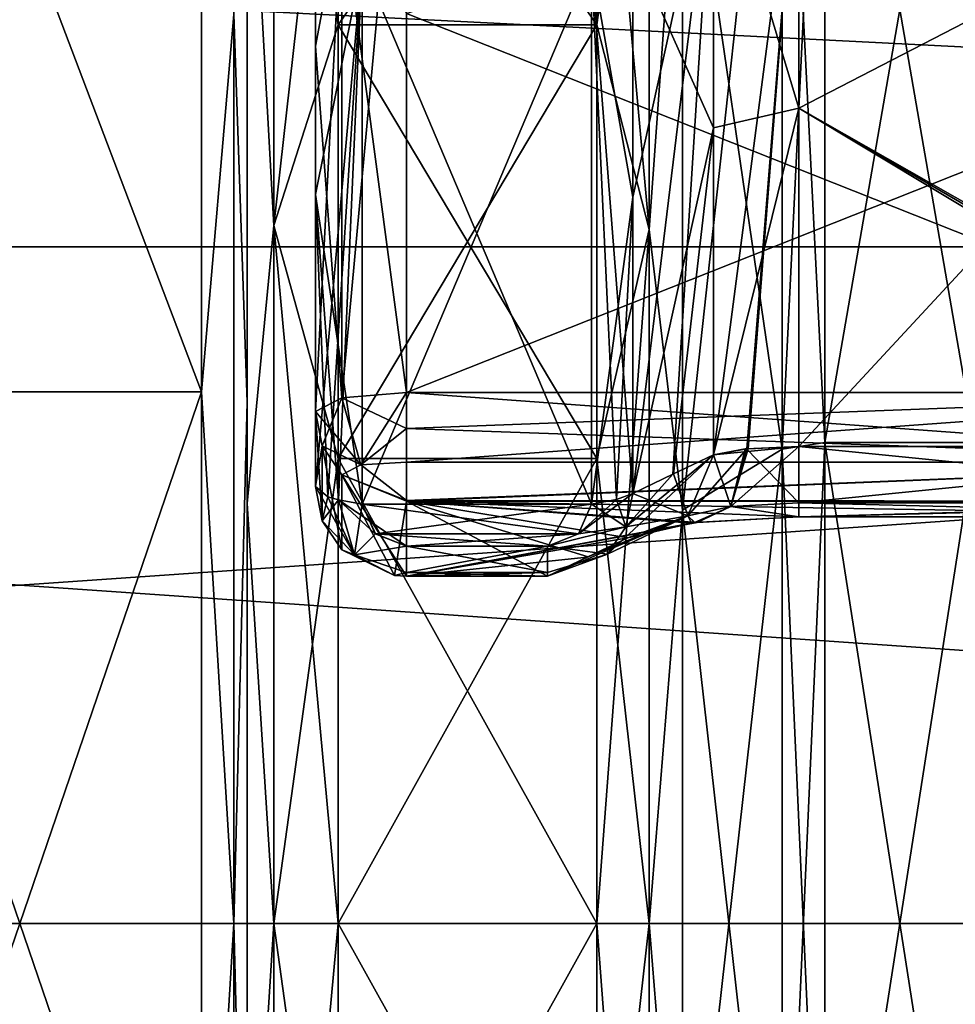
# Model space of a CAD drawing. Header units: millimetres. Extents: x -122 to 122, y -98 to 94.
# Tile 430 of 533: x 0 to 21, y -2 to 20. Entities that reach past the tile are written whole.
import ezdxf

# ---------------------------------------------------------------- set-up
doc = ezdxf.new("R2010")
doc.units = ezdxf.units.MM
doc.header["$LTSCALE"] = 26.699852
for name, color, linetype in [('1130', 7, 'CONTINUOUS'), ('1131', 7, 'CONTINUOUS'), ('1132', 7, 'CONTINUOUS'), ('1133', 7, 'CONTINUOUS'), ('1135', 7, 'CONTINUOUS'), ('1147', 7, 'CONTINUOUS'), ('1270', 7, 'CONTINUOUS'), ('1271', 7, 'CONTINUOUS'), ('1272', 7, 'CONTINUOUS'), ('1273', 7, 'CONTINUOUS'), ('1285', 7, 'CONTINUOUS'), ('1286', 7, 'CONTINUOUS'), ('1287', 7, 'CONTINUOUS'), ('1288', 7, 'CONTINUOUS'), ('1289', 7, 'CONTINUOUS'), ('1290', 7, 'CONTINUOUS'), ('1291', 7, 'CONTINUOUS'), ('1292', 7, 'CONTINUOUS'), ('1293', 7, 'CONTINUOUS'), ('4175', 7, 'CONTINUOUS'), ('4176', 7, 'CONTINUOUS'), ('4177', 7, 'CONTINUOUS'), ('4178', 7, 'CONTINUOUS'), ('4180', 7, 'CONTINUOUS'), ('4240', 7, 'CONTINUOUS'), ('4315', 7, 'CONTINUOUS'), ('4316', 7, 'CONTINUOUS'), ('4317', 7, 'CONTINUOUS'), ('4318', 7, 'CONTINUOUS'), ('4342', 7, 'CONTINUOUS'), ('4343', 7, 'CONTINUOUS'), ('4344', 7, 'CONTINUOUS'), ('4345', 7, 'CONTINUOUS'), ('4346', 7, 'CONTINUOUS'), ('4347', 7, 'CONTINUOUS'), ('4348', 7, 'CONTINUOUS'), ('4349', 7, 'CONTINUOUS'), ('4350', 7, 'CONTINUOUS'), ('967', 7, 'CONTINUOUS'), ('969', 7, 'CONTINUOUS'), ('970', 7, 'CONTINUOUS'), ('971', 7, 'CONTINUOUS'), ('972', 7, 'CONTINUOUS'), ('973', 7, 'CONTINUOUS'), ('974', 7, 'CONTINUOUS'), ('975', 7, 'CONTINUOUS'), ('976', 7, 'CONTINUOUS'), ('977', 7, 'CONTINUOUS'), ('978', 7, 'CONTINUOUS'), ('979', 7, 'CONTINUOUS'), ('980', 7, 'CONTINUOUS'), ('981', 7, 'CONTINUOUS'), ('982', 7, 'CONTINUOUS'), ('983', 7, 'CONTINUOUS'), ('984', 7, 'CONTINUOUS'), ('985', 7, 'CONTINUOUS'), ('986', 7, 'CONTINUOUS')]:
    doc.layers.add(name, color=color, linetype=linetype)

msp = doc.modelspace()

# ---------------------------------------------------------------- linework, layer by layer
at = {"layer": '1130', "color": 250, "linetype": 'Continuous', "true_color": 0x323232}
for points in [[(6.5, 19.281, -49.905), (6.5, 21.682, -38.286), (6.5, 27.464, -45.913), (6.5, 19.281, -49.905)], [(6.5, 9.602, -42.939), (6.5, 21.682, -38.286), (6.5, 19.281, -49.905), (6.5, 9.602, -42.939)], [(6.5, 11.253, -52.303), (6.5, 9.602, -42.939), (6.5, 19.281, -49.905), (6.5, 11.253, -52.303)]]:
    msp.add_3dface(points, dxfattribs=at)
at = {"layer": '1131', "color": 250, "linetype": 'Continuous', "true_color": 0x323232}
for points in [[(14.356, 9.874, -44.648), (15.251, 24.02, -41.77), (13.479, 9.453, -42.272), (14.356, 9.874, -44.648)], [(13.479, 9.453, -42.272), (15.251, 24.02, -41.77), (13.479, 15.964, -40.267), (13.479, 9.453, -42.272)], [(13.479, 15.964, -40.267), (15.251, 24.02, -41.77), (13.479, 21.854, -37.399), (13.479, 15.964, -40.267)], [(15.251, 10.302, -47.07), (15.251, 24.02, -41.77), (14.356, 9.874, -44.648), (15.251, 10.302, -47.07)]]:
    msp.add_3dface(points, dxfattribs=at)
at = {"layer": '1132', "color": 250, "linetype": 'Continuous', "true_color": 0x323232}
for points in [[(29.5, 10.482, -48.377), (30.345, 24.75, -42.868), (17.13, 10.482, -48.377), (29.5, 10.482, -48.377)], [(17.13, 10.482, -48.377), (30.345, 24.75, -42.868), (17.13, 24.674, -42.912), (17.13, 10.482, -48.377)]]:
    msp.add_3dface(points, dxfattribs=at)
at = {"layer": '1133', "color": 250, "linetype": 'Continuous', "true_color": 0x323232}
for points in [[(7.532, 9.22, -41.232), (12.568, 9.22, -41.232), (12.568, 21.125, -36.59), (7.532, 9.22, -41.232)], [(7.532, 21.125, -36.59), (7.532, 9.22, -41.232), (12.568, 21.125, -36.59), (7.532, 21.125, -36.59)], [(7.819, 8.561, -41.374), (12.568, 9.22, -41.232), (7.532, 9.22, -41.232), (7.819, 8.561, -41.374)], [(12.281, 8.561, -41.373), (12.568, 9.22, -41.232), (7.819, 8.561, -41.374), (12.281, 8.561, -41.373)], [(8.5, 8.292, -41.428), (12.281, 8.561, -41.373), (7.819, 8.561, -41.374), (8.5, 8.292, -41.428)], [(11.6, 8.292, -41.428), (12.281, 8.561, -41.373), (8.5, 8.292, -41.428), (11.6, 8.292, -41.428)]]:
    msp.add_3dface(points, dxfattribs=at)
at = {"layer": '1135', "color": 250, "linetype": 'Continuous', "true_color": 0x323232}
for points in [[(29.5, 11.674, -54.258), (8.5, 20.002, -51.77), (29.5, 27.011, -48.484), (29.5, 11.674, -54.258)], [(8.5, 11.674, -54.258), (8.5, 20.002, -51.77), (29.5, 11.674, -54.258), (8.5, 11.674, -54.258)]]:
    msp.add_3dface(points, dxfattribs=at)
at = {"layer": '1147', "color": 250, "linetype": 'Continuous', "true_color": 0x323232}
for points in [[(8.5, 7.633, -43.287), (8.5, 9.284, -52.65), (14.891, 8.817, -50.004), (8.5, 7.633, -43.287)], [(14.891, 8.817, -50.004), (8.5, 9.284, -52.65), (17.13, 8.936, -50.679), (14.891, 8.817, -50.004)], [(17.13, 8.936, -50.679), (8.5, 9.284, -52.65), (29.5, 9.284, -52.65), (17.13, 8.936, -50.679)], [(29.5, 8.936, -50.679), (17.13, 8.936, -50.679), (29.5, 9.284, -52.65), (29.5, 8.936, -50.679)], [(14.839, 8.811, -49.968), (8.5, 7.633, -43.287), (14.891, 8.817, -50.004), (14.839, 8.811, -49.968)], [(13.371, 8.479, -48.085), (8.5, 7.633, -43.287), (14.839, 8.811, -49.968), (13.371, 8.479, -48.085)], [(12.477, 8.052, -45.663), (8.5, 7.633, -43.287), (13.371, 8.479, -48.085), (12.477, 8.052, -45.663)], [(11.6, 7.633, -43.287), (8.5, 7.633, -43.287), (12.477, 8.052, -45.663), (11.6, 7.633, -43.287)]]:
    msp.add_3dface(points, dxfattribs=at)
at = {"layer": '1270', "color": 250, "linetype": 'Continuous', "true_color": 0x323232}
for points in [[(15.251, 24.02, -41.77), (15.251, 10.302, -47.07), (17.13, 24.674, -42.912), (15.251, 24.02, -41.77)], [(17.13, 24.674, -42.912), (15.251, 10.302, -47.07), (15.984, 10.432, -48.019), (17.13, 24.674, -42.912)], [(16.011, 10.435, -48.037), (17.13, 24.674, -42.912), (15.984, 10.432, -48.019), (16.011, 10.435, -48.037)], [(17.13, 10.482, -48.377), (17.13, 24.674, -42.912), (16.011, 10.435, -48.037), (17.13, 10.482, -48.377)]]:
    msp.add_3dface(points, dxfattribs=at)
at = {"layer": '1271', "color": 250, "linetype": 'Continuous', "true_color": 0x323232}
for points in [[(13.479, 15.964, -40.267), (13.479, 21.854, -37.399), (12.568, 21.125, -36.59), (13.479, 15.964, -40.267)], [(12.568, 9.22, -41.232), (13.479, 15.964, -40.267), (12.568, 21.125, -36.59), (12.568, 9.22, -41.232)], [(13.479, 15.964, -40.267), (12.568, 9.22, -41.232), (13.12, 9.319, -41.671), (13.479, 15.964, -40.267)], [(13.479, 9.453, -42.272), (13.479, 15.964, -40.267), (13.12, 9.319, -41.671), (13.479, 9.453, -42.272)]]:
    msp.add_3dface(points, dxfattribs=at)
at = {"layer": '1272', "color": 250, "linetype": 'Continuous', "true_color": 0x323232}
for points in [[(6.5, 21.682, -38.286), (6.5, 9.602, -42.939), (7.532, 21.125, -36.59), (6.5, 21.682, -38.286)], [(7.532, 21.125, -36.59), (6.5, 9.602, -42.939), (6.777, 9.381, -41.948), (7.532, 21.125, -36.59)], [(7.008, 9.312, -41.64), (7.532, 21.125, -36.59), (6.777, 9.381, -41.948), (7.008, 9.312, -41.64)], [(7.532, 9.22, -41.232), (7.532, 21.125, -36.59), (7.008, 9.312, -41.64), (7.532, 9.22, -41.232)]]:
    msp.add_3dface(points, dxfattribs=at)
at = {"layer": '1273', "color": 250, "linetype": 'Continuous', "true_color": 0x323232}
for points in [[(6.5, 19.281, -49.905), (6.5, 27.464, -45.913), (7.085, 22.377, -50.148), (6.5, 19.281, -49.905)], [(6.5, 19.281, -49.905), (7.085, 22.377, -50.148), (7.085, 11.551, -53.685), (6.5, 19.281, -49.905)], [(8.5, 20.002, -51.77), (8.5, 11.674, -54.258), (7.085, 22.377, -50.148), (8.5, 20.002, -51.77)], [(7.085, 22.377, -50.148), (8.5, 11.674, -54.258), (7.085, 11.551, -53.685), (7.085, 22.377, -50.148)], [(6.5, 11.253, -52.303), (6.5, 19.281, -49.905), (7.085, 11.551, -53.685), (6.5, 11.253, -52.303)]]:
    msp.add_3dface(points, dxfattribs=at)
at = {"layer": '1285', "color": 250, "linetype": 'Continuous', "true_color": 0x323232}
for points in [[(29.5, 10.482, -48.377), (17.13, 10.482, -48.377), (17.13, 9.245, -49.217), (29.5, 10.482, -48.377)], [(29.5, 10.482, -48.377), (17.13, 9.245, -49.217), (29.5, 9.245, -49.217), (29.5, 10.482, -48.377)], [(17.13, 8.936, -50.679), (29.5, 8.936, -50.679), (29.5, 9.245, -49.217), (17.13, 8.936, -50.679)], [(17.13, 9.245, -49.217), (17.13, 8.936, -50.679), (29.5, 9.245, -49.217), (17.13, 9.245, -49.217)]]:
    msp.add_3dface(points, dxfattribs=at)
at = {"layer": '1286', "color": 250, "linetype": 'Continuous', "true_color": 0x323232}
for points in [[(15.984, 10.432, -48.019), (15.251, 10.302, -47.07), (14.691, 8.963, -47.513), (15.984, 10.432, -48.019)], [(15.984, 10.432, -48.019), (14.691, 8.963, -47.513), (15.634, 9.167, -48.747), (15.984, 10.432, -48.019)], [(17.13, 10.482, -48.377), (16.011, 10.435, -48.037), (15.634, 9.167, -48.747), (17.13, 10.482, -48.377)], [(17.13, 10.482, -48.377), (15.634, 9.167, -48.747), (17.13, 9.245, -49.217), (17.13, 10.482, -48.377)], [(16.011, 10.435, -48.037), (15.984, 10.432, -48.019), (15.634, 9.167, -48.747), (16.011, 10.435, -48.037)], [(14.691, 8.963, -47.513), (14.839, 8.811, -49.968), (15.634, 9.167, -48.747), (14.691, 8.963, -47.513)], [(14.839, 8.811, -49.968), (14.891, 8.817, -50.004), (15.634, 9.167, -48.747), (14.839, 8.811, -49.968)], [(14.891, 8.817, -50.004), (17.13, 8.936, -50.679), (15.634, 9.167, -48.747), (14.891, 8.817, -50.004)], [(15.634, 9.167, -48.747), (17.13, 8.936, -50.679), (17.13, 9.245, -49.217), (15.634, 9.167, -48.747)], [(13.371, 8.479, -48.085), (14.839, 8.811, -49.968), (14.691, 8.963, -47.513), (13.371, 8.479, -48.085)]]:
    msp.add_3dface(points, dxfattribs=at)
at = {"layer": '1287', "color": 250, "linetype": 'Continuous', "true_color": 0x323232}
for points in [[(15.251, 10.302, -47.07), (13.328, 8.719, -42.457), (12.919, 8.116, -42.714), (15.251, 10.302, -47.07)], [(15.251, 10.302, -47.07), (12.919, 8.116, -42.714), (14.691, 8.963, -47.513), (15.251, 10.302, -47.07)], [(15.251, 10.302, -47.07), (14.356, 9.874, -44.648), (13.328, 8.719, -42.457), (15.251, 10.302, -47.07)], [(14.356, 9.874, -44.648), (13.479, 9.453, -42.272), (13.328, 8.719, -42.457), (14.356, 9.874, -44.648)], [(11.6, 7.633, -43.287), (12.477, 8.052, -45.663), (14.691, 8.963, -47.513), (11.6, 7.633, -43.287)], [(12.919, 8.116, -42.714), (11.6, 7.633, -43.287), (14.691, 8.963, -47.513), (12.919, 8.116, -42.714)], [(12.477, 8.052, -45.663), (13.371, 8.479, -48.085), (14.691, 8.963, -47.513), (12.477, 8.052, -45.663)]]:
    msp.add_3dface(points, dxfattribs=at)
at = {"layer": '1288', "color": 250, "linetype": 'Continuous', "true_color": 0x323232}
for points in [[(12.281, 8.561, -41.373), (13.479, 9.453, -42.272), (13.12, 9.319, -41.671), (12.281, 8.561, -41.373)], [(13.479, 9.453, -42.272), (12.281, 8.561, -41.373), (13.328, 8.719, -42.457), (13.479, 9.453, -42.272)], [(12.568, 9.22, -41.232), (12.281, 8.561, -41.373), (13.12, 9.319, -41.671), (12.568, 9.22, -41.232)], [(12.281, 8.561, -41.373), (11.6, 8.292, -41.428), (13.328, 8.719, -42.457), (12.281, 8.561, -41.373)], [(13.328, 8.719, -42.457), (11.6, 8.292, -41.428), (12.919, 8.116, -42.714), (13.328, 8.719, -42.457)], [(11.6, 8.292, -41.428), (11.6, 7.717, -42.271), (12.919, 8.116, -42.714), (11.6, 8.292, -41.428)], [(11.6, 7.717, -42.271), (11.6, 7.633, -43.287), (12.919, 8.116, -42.714), (11.6, 7.717, -42.271)]]:
    msp.add_3dface(points, dxfattribs=at)
at = {"layer": '1289', "color": 250, "linetype": 'Continuous', "true_color": 0x323232}
for points in [[(11.6, 8.292, -41.428), (8.5, 8.292, -41.428), (8.5, 7.717, -42.271), (11.6, 8.292, -41.428)], [(11.6, 8.292, -41.428), (8.5, 7.717, -42.271), (11.6, 7.717, -42.271), (11.6, 8.292, -41.428)], [(8.5, 7.633, -43.287), (11.6, 7.633, -43.287), (11.6, 7.717, -42.271), (8.5, 7.633, -43.287)], [(8.5, 7.717, -42.271), (8.5, 7.633, -43.287), (11.6, 7.717, -42.271), (8.5, 7.717, -42.271)]]:
    msp.add_3dface(points, dxfattribs=at)
at = {"layer": '1290', "color": 250, "linetype": 'Continuous', "true_color": 0x323232}
for points in [[(6.777, 9.381, -41.948), (6.5, 9.602, -42.939), (6.651, 8.85, -43.072), (6.777, 9.381, -41.948)], [(7.008, 9.312, -41.64), (6.777, 9.381, -41.948), (6.651, 8.85, -43.072), (7.008, 9.312, -41.64)], [(7.008, 9.312, -41.64), (6.651, 8.85, -43.072), (7.357, 8.105, -42.267), (7.008, 9.312, -41.64)], [(7.532, 9.22, -41.232), (7.008, 9.312, -41.64), (7.357, 8.105, -42.267), (7.532, 9.22, -41.232)], [(7.819, 8.561, -41.374), (7.532, 9.22, -41.232), (7.357, 8.105, -42.267), (7.819, 8.561, -41.374)], [(6.651, 8.85, -43.072), (7.085, 8.211, -43.185), (7.357, 8.105, -42.267), (6.651, 8.85, -43.072)], [(8.5, 8.292, -41.428), (7.819, 8.561, -41.374), (7.357, 8.105, -42.267), (8.5, 8.292, -41.428)], [(8.5, 7.717, -42.271), (8.5, 8.292, -41.428), (7.357, 8.105, -42.267), (8.5, 7.717, -42.271)], [(7.085, 8.211, -43.185), (8.237, 7.65, -43.284), (7.357, 8.105, -42.267), (7.085, 8.211, -43.185)], [(8.237, 7.65, -43.284), (8.5, 7.717, -42.271), (7.357, 8.105, -42.267), (8.237, 7.65, -43.284)], [(8.237, 7.65, -43.284), (8.5, 7.633, -43.287), (8.5, 7.717, -42.271), (8.237, 7.65, -43.284)]]:
    msp.add_3dface(points, dxfattribs=at)
at = {"layer": '1291', "color": 250, "linetype": 'Continuous', "true_color": 0x323232}
for points in [[(6.5, 9.602, -42.939), (6.5, 11.253, -52.303), (6.651, 10.501, -52.436), (6.5, 9.602, -42.939)], [(6.5, 9.602, -42.939), (6.651, 10.501, -52.436), (6.651, 8.85, -43.072), (6.5, 9.602, -42.939)], [(6.651, 10.501, -52.436), (7.085, 9.862, -52.548), (7.085, 8.211, -43.185), (6.651, 10.501, -52.436)], [(6.651, 8.85, -43.072), (6.651, 10.501, -52.436), (7.085, 8.211, -43.185), (6.651, 8.85, -43.072)], [(7.085, 9.862, -52.548), (8.5, 9.284, -52.65), (8.237, 7.65, -43.284), (7.085, 9.862, -52.548)], [(7.085, 8.211, -43.185), (7.085, 9.862, -52.548), (8.237, 7.65, -43.284), (7.085, 8.211, -43.185)], [(8.5, 9.284, -52.65), (8.5, 7.633, -43.287), (8.237, 7.65, -43.284), (8.5, 9.284, -52.65)]]:
    msp.add_3dface(points, dxfattribs=at)
at = {"layer": '1292', "color": 250, "linetype": 'Continuous', "true_color": 0x323232}
for points in [[(6.5, 11.253, -52.303), (7.085, 11.551, -53.685), (7.498, 10.084, -53.579), (6.5, 11.253, -52.303)], [(7.085, 11.551, -53.685), (8.5, 11.674, -54.258), (8.5, 10.878, -54.267), (7.085, 11.551, -53.685)], [(7.085, 11.551, -53.685), (8.5, 10.878, -54.267), (7.498, 10.084, -53.579), (7.085, 11.551, -53.685)], [(6.651, 10.501, -52.436), (6.5, 11.253, -52.303), (7.498, 10.084, -53.579), (6.651, 10.501, -52.436)], [(8.5, 10.878, -54.267), (8.5, 10.138, -53.963), (7.498, 10.084, -53.579), (8.5, 10.878, -54.267)], [(7.085, 9.862, -52.548), (6.651, 10.501, -52.436), (7.498, 10.084, -53.579), (7.085, 9.862, -52.548)], [(8.5, 9.299, -52.727), (7.085, 9.862, -52.548), (7.498, 10.084, -53.579), (8.5, 9.299, -52.727)], [(8.5, 10.138, -53.963), (8.5, 9.299, -52.727), (7.498, 10.084, -53.579), (8.5, 10.138, -53.963)], [(8.5, 9.299, -52.727), (8.5, 9.284, -52.65), (7.085, 9.862, -52.548), (8.5, 9.299, -52.727)]]:
    msp.add_3dface(points, dxfattribs=at)
at = {"layer": '1293', "color": 250, "linetype": 'Continuous', "true_color": 0x323232}
for points in [[(8.5, 11.674, -54.258), (29.5, 11.674, -54.258), (29.5, 10.137, -53.963), (8.5, 11.674, -54.258)], [(8.5, 10.878, -54.267), (8.5, 11.674, -54.258), (29.5, 10.137, -53.963), (8.5, 10.878, -54.267)], [(8.5, 10.138, -53.963), (8.5, 10.878, -54.267), (29.5, 10.137, -53.963), (8.5, 10.138, -53.963)], [(8.5, 9.299, -52.727), (8.5, 10.138, -53.963), (29.5, 10.137, -53.963), (8.5, 9.299, -52.727)], [(29.5, 9.284, -52.65), (8.5, 9.299, -52.727), (29.5, 10.137, -53.963), (29.5, 9.284, -52.65)], [(29.5, 9.284, -52.65), (8.5, 9.284, -52.65), (8.5, 9.299, -52.727), (29.5, 9.284, -52.65)]]:
    msp.add_3dface(points, dxfattribs=at)
at = {"layer": '4175', "color": 250, "linetype": 'Continuous', "true_color": 0x323232}
for points in [[(6.5, 9.602, 42.939), (6.5, 11.253, 52.303), (6.5, 26.03, 46.741), (6.5, 9.602, 42.939)], [(6.5, 16.023, 40.978), (6.5, 9.602, 42.939), (6.5, 26.03, 46.741), (6.5, 16.023, 40.978)], [(6.5, 22.316, 37.92), (6.5, 16.023, 40.978), (6.5, 26.03, 46.741), (6.5, 22.316, 37.92)]]:
    msp.add_3dface(points, dxfattribs=at)
at = {"layer": '4176', "color": 250, "linetype": 'Continuous', "true_color": 0x323232}
for points in [[(15.251, 24.164, 41.687), (15.251, 17.489, 44.898), (13.479, 21.461, 37.626), (15.251, 24.164, 41.687)], [(15.251, 17.489, 44.898), (13.479, 9.453, 42.272), (13.479, 21.461, 37.626), (15.251, 17.489, 44.898)], [(13.479, 9.453, 42.272), (15.251, 17.489, 44.898), (14.373, 9.882, 44.694), (13.479, 9.453, 42.272)], [(15.251, 10.302, 47.07), (14.373, 9.882, 44.694), (15.251, 17.489, 44.898), (15.251, 10.302, 47.07)]]:
    msp.add_3dface(points, dxfattribs=at)
at = {"layer": '4177', "color": 250, "linetype": 'Continuous', "true_color": 0x323232}
for points in [[(17.13, 24.826, 42.824), (30.345, 24.75, 42.868), (17.13, 17.919, 46.143), (17.13, 24.826, 42.824)], [(30.345, 24.75, 42.868), (30.345, 10.397, 48.396), (17.13, 17.919, 46.143), (30.345, 24.75, 42.868)], [(29.923, 10.461, 48.382), (29.5, 10.482, 48.377), (17.13, 17.919, 46.143), (29.923, 10.461, 48.382)], [(17.13, 17.919, 46.143), (29.5, 10.482, 48.377), (17.13, 10.482, 48.377), (17.13, 17.919, 46.143)], [(30.345, 10.397, 48.396), (29.923, 10.461, 48.382), (17.13, 17.919, 46.143), (30.345, 10.397, 48.396)]]:
    msp.add_3dface(points, dxfattribs=at)
at = {"layer": '4178', "color": 250, "linetype": 'Continuous', "true_color": 0x323232}
for points in [[(7.532, 9.22, 41.232), (7.532, 21.125, 36.59), (12.568, 9.22, 41.232), (7.532, 9.22, 41.232)], [(12.568, 9.22, 41.232), (7.532, 21.125, 36.59), (12.568, 21.125, 36.59), (12.568, 9.22, 41.232)], [(7.814, 8.565, 41.373), (7.532, 9.22, 41.232), (12.286, 8.566, 41.372), (7.814, 8.565, 41.373)], [(12.286, 8.566, 41.372), (7.532, 9.22, 41.232), (12.568, 9.22, 41.232), (12.286, 8.566, 41.372)], [(11.6, 8.292, 41.428), (7.814, 8.565, 41.373), (12.286, 8.566, 41.372), (11.6, 8.292, 41.428)], [(8.5, 8.292, 41.428), (7.814, 8.565, 41.373), (11.6, 8.292, 41.428), (8.5, 8.292, 41.428)]]:
    msp.add_3dface(points, dxfattribs=at)
at = {"layer": '4180', "color": 250, "linetype": 'Continuous', "true_color": 0x323232}
for points in [[(8.5, 27.003, 48.488), (8.5, 11.674, 54.258), (29.5, 20, 51.771), (8.5, 27.003, 48.488)], [(8.5, 11.674, 54.258), (29.5, 11.674, 54.258), (29.5, 20, 51.771), (8.5, 11.674, 54.258)]]:
    msp.add_3dface(points, dxfattribs=at)
at = {"layer": '4240', "color": 250, "linetype": 'Continuous', "true_color": 0x323232}
for points in [[(14.831, 8.81, 49.963), (17.13, 8.936, 50.679), (8.5, 9.284, 52.65), (14.831, 8.81, 49.963)], [(8.5, 9.284, 52.65), (17.13, 8.936, 50.679), (29.5, 8.936, 50.679), (8.5, 9.284, 52.65)], [(14.77, 8.802, 49.92), (14.831, 8.81, 49.963), (8.5, 9.284, 52.65), (14.77, 8.802, 49.92)], [(13.371, 8.479, 48.085), (14.77, 8.802, 49.92), (8.5, 9.284, 52.65), (13.371, 8.479, 48.085)], [(12.494, 8.06, 45.709), (13.371, 8.479, 48.085), (8.5, 9.284, 52.65), (12.494, 8.06, 45.709)], [(11.6, 7.633, 43.287), (12.494, 8.06, 45.709), (8.5, 9.284, 52.65), (11.6, 7.633, 43.287)], [(8.5, 7.633, 43.287), (11.6, 7.633, 43.287), (8.5, 9.284, 52.65), (8.5, 7.633, 43.287)], [(29.5, 9.284, 52.65), (8.5, 9.284, 52.65), (29.5, 8.936, 50.679), (29.5, 9.284, 52.65)]]:
    msp.add_3dface(points, dxfattribs=at)
at = {"layer": '4315', "color": 250, "linetype": 'Continuous', "true_color": 0x323232}
for points in [[(15.251, 24.164, 41.687), (17.13, 24.826, 42.824), (17.13, 17.919, 46.143), (15.251, 24.164, 41.687)], [(15.251, 17.489, 44.898), (15.251, 24.164, 41.687), (17.13, 17.919, 46.143), (15.251, 17.489, 44.898)], [(15.251, 10.302, 47.07), (15.251, 17.489, 44.898), (17.13, 17.919, 46.143), (15.251, 10.302, 47.07)], [(15.251, 10.302, 47.07), (17.13, 17.919, 46.143), (17.13, 10.482, 48.377), (15.251, 10.302, 47.07)], [(15.251, 10.302, 47.07), (17.13, 10.482, 48.377), (15.98, 10.432, 48.016), (15.251, 10.302, 47.07)], [(15.95, 10.429, 47.995), (15.251, 10.302, 47.07), (15.98, 10.432, 48.016), (15.95, 10.429, 47.995)]]:
    msp.add_3dface(points, dxfattribs=at)
at = {"layer": '4316', "color": 250, "linetype": 'Continuous', "true_color": 0x323232}
for points in [[(13.479, 21.461, 37.626), (13.479, 9.453, 42.272), (12.568, 21.125, 36.59), (13.479, 21.461, 37.626)], [(12.568, 21.125, 36.59), (13.479, 9.453, 42.272), (13.12, 9.319, 41.671), (12.568, 21.125, 36.59)], [(12.568, 9.22, 41.232), (12.568, 21.125, 36.59), (13.12, 9.319, 41.671), (12.568, 9.22, 41.232)]]:
    msp.add_3dface(points, dxfattribs=at)
at = {"layer": '4317', "color": 250, "linetype": 'Continuous', "true_color": 0x323232}
for points in [[(6.5, 16.023, 40.978), (6.5, 22.316, 37.92), (7.532, 21.125, 36.59), (6.5, 16.023, 40.978)], [(6.5, 16.023, 40.978), (7.532, 21.125, 36.59), (7.532, 9.22, 41.232), (6.5, 16.023, 40.978)], [(6.5, 9.602, 42.939), (6.5, 16.023, 40.978), (6.777, 9.381, 41.948), (6.5, 9.602, 42.939)], [(6.5, 16.023, 40.978), (7.532, 9.22, 41.232), (7.008, 9.312, 41.64), (6.5, 16.023, 40.978)], [(6.777, 9.381, 41.948), (6.5, 16.023, 40.978), (7.008, 9.312, 41.64), (6.777, 9.381, 41.948)]]:
    msp.add_3dface(points, dxfattribs=at)
at = {"layer": '4318', "color": 250, "linetype": 'Continuous', "true_color": 0x323232}
for points in [[(8.5, 11.674, 54.258), (8.5, 27.003, 48.488), (7.085, 11.551, 53.685), (8.5, 11.674, 54.258)], [(7.085, 11.551, 53.685), (8.5, 27.003, 48.488), (7.085, 22.377, 50.148), (7.085, 11.551, 53.685)], [(6.5, 26.03, 46.741), (6.5, 11.253, 52.303), (7.085, 22.377, 50.148), (6.5, 26.03, 46.741)], [(6.5, 11.253, 52.303), (7.085, 11.551, 53.685), (7.085, 22.377, 50.148), (6.5, 11.253, 52.303)]]:
    msp.add_3dface(points, dxfattribs=at)
at = {"layer": '4342', "color": 250, "linetype": 'Continuous', "true_color": 0x323232}
for points in [[(17.13, 10.482, 48.377), (29.5, 10.482, 48.377), (29.5, 9.245, 49.217), (17.13, 10.482, 48.377)], [(17.13, 10.482, 48.377), (29.5, 9.245, 49.217), (17.13, 9.245, 49.217), (17.13, 10.482, 48.377)], [(29.5, 8.936, 50.679), (17.13, 8.936, 50.679), (17.13, 9.245, 49.217), (29.5, 8.936, 50.679)], [(29.5, 9.245, 49.217), (29.5, 8.936, 50.679), (17.13, 9.245, 49.217), (29.5, 9.245, 49.217)]]:
    msp.add_3dface(points, dxfattribs=at)
at = {"layer": '4343', "color": 250, "linetype": 'Continuous', "true_color": 0x323232}
for points in [[(15.251, 10.302, 47.07), (15.95, 10.429, 47.995), (15.634, 9.167, 48.746), (15.251, 10.302, 47.07)], [(15.95, 10.429, 47.995), (15.98, 10.432, 48.016), (15.634, 9.167, 48.746), (15.95, 10.429, 47.995)], [(15.98, 10.432, 48.016), (17.13, 9.245, 49.217), (15.634, 9.167, 48.746), (15.98, 10.432, 48.016)], [(15.98, 10.432, 48.016), (17.13, 10.482, 48.377), (17.13, 9.245, 49.217), (15.98, 10.432, 48.016)], [(15.251, 10.302, 47.07), (15.634, 9.167, 48.746), (14.691, 8.963, 47.513), (15.251, 10.302, 47.07)], [(15.634, 9.167, 48.746), (14.831, 8.81, 49.963), (14.691, 8.963, 47.513), (15.634, 9.167, 48.746)], [(17.13, 8.936, 50.679), (14.831, 8.81, 49.963), (15.634, 9.167, 48.746), (17.13, 8.936, 50.679)], [(17.13, 9.245, 49.217), (17.13, 8.936, 50.679), (15.634, 9.167, 48.746), (17.13, 9.245, 49.217)], [(14.77, 8.802, 49.92), (13.371, 8.479, 48.085), (14.691, 8.963, 47.513), (14.77, 8.802, 49.92)], [(14.831, 8.81, 49.963), (14.77, 8.802, 49.92), (14.691, 8.963, 47.513), (14.831, 8.81, 49.963)]]:
    msp.add_3dface(points, dxfattribs=at)
at = {"layer": '4344', "color": 250, "linetype": 'Continuous', "true_color": 0x323232}
for points in [[(14.373, 9.882, 44.694), (15.251, 10.302, 47.07), (14.691, 8.963, 47.513), (14.373, 9.882, 44.694)], [(13.479, 9.453, 42.272), (14.373, 9.882, 44.694), (14.691, 8.963, 47.513), (13.479, 9.453, 42.272)], [(13.479, 9.453, 42.272), (14.691, 8.963, 47.513), (13.328, 8.719, 42.457), (13.479, 9.453, 42.272)], [(11.6, 7.633, 43.287), (14.691, 8.963, 47.513), (12.494, 8.06, 45.709), (11.6, 7.633, 43.287)], [(14.691, 8.963, 47.513), (11.6, 7.633, 43.287), (12.919, 8.116, 42.714), (14.691, 8.963, 47.513)], [(13.371, 8.479, 48.085), (12.494, 8.06, 45.709), (14.691, 8.963, 47.513), (13.371, 8.479, 48.085)], [(13.328, 8.719, 42.457), (14.691, 8.963, 47.513), (12.919, 8.116, 42.714), (13.328, 8.719, 42.457)]]:
    msp.add_3dface(points, dxfattribs=at)
at = {"layer": '4345', "color": 250, "linetype": 'Continuous', "true_color": 0x323232}
for points in [[(12.568, 9.22, 41.232), (13.12, 9.319, 41.671), (13.328, 8.719, 42.457), (12.568, 9.22, 41.232)], [(13.12, 9.319, 41.671), (13.479, 9.453, 42.272), (13.328, 8.719, 42.457), (13.12, 9.319, 41.671)], [(12.286, 8.566, 41.372), (12.568, 9.22, 41.232), (13.328, 8.719, 42.457), (12.286, 8.566, 41.372)], [(11.6, 8.292, 41.428), (12.286, 8.566, 41.372), (13.328, 8.719, 42.457), (11.6, 8.292, 41.428)], [(11.6, 8.292, 41.428), (13.328, 8.719, 42.457), (12.919, 8.116, 42.714), (11.6, 8.292, 41.428)], [(11.6, 8.292, 41.428), (12.919, 8.116, 42.714), (11.6, 7.717, 42.271), (11.6, 8.292, 41.428)], [(12.919, 8.116, 42.714), (11.6, 7.633, 43.287), (11.6, 7.717, 42.271), (12.919, 8.116, 42.714)]]:
    msp.add_3dface(points, dxfattribs=at)
at = {"layer": '4346', "color": 250, "linetype": 'Continuous', "true_color": 0x323232}
for points in [[(8.5, 8.292, 41.428), (11.6, 8.292, 41.428), (11.6, 7.717, 42.271), (8.5, 8.292, 41.428)], [(8.5, 8.292, 41.428), (11.6, 7.717, 42.271), (8.5, 7.717, 42.271), (8.5, 8.292, 41.428)], [(11.6, 7.633, 43.287), (8.5, 7.633, 43.287), (8.5, 7.717, 42.271), (11.6, 7.633, 43.287)], [(11.6, 7.717, 42.271), (11.6, 7.633, 43.287), (8.5, 7.717, 42.271), (11.6, 7.717, 42.271)]]:
    msp.add_3dface(points, dxfattribs=at)
at = {"layer": '4347', "color": 250, "linetype": 'Continuous', "true_color": 0x323232}
for points in [[(6.5, 9.602, 42.939), (6.777, 9.381, 41.948), (7.357, 8.105, 42.267), (6.5, 9.602, 42.939)], [(6.5, 9.602, 42.939), (7.357, 8.105, 42.267), (6.651, 8.85, 43.072), (6.5, 9.602, 42.939)], [(6.777, 9.381, 41.948), (7.008, 9.312, 41.64), (7.357, 8.105, 42.267), (6.777, 9.381, 41.948)], [(7.532, 9.22, 41.232), (7.814, 8.565, 41.373), (7.008, 9.312, 41.64), (7.532, 9.22, 41.232)], [(7.814, 8.565, 41.373), (8.5, 8.292, 41.428), (7.008, 9.312, 41.64), (7.814, 8.565, 41.373)], [(7.008, 9.312, 41.64), (8.5, 8.292, 41.428), (7.357, 8.105, 42.267), (7.008, 9.312, 41.64)], [(6.651, 8.85, 43.072), (7.357, 8.105, 42.267), (7.085, 8.211, 43.185), (6.651, 8.85, 43.072)], [(8.5, 8.292, 41.428), (8.5, 7.717, 42.271), (7.357, 8.105, 42.267), (8.5, 8.292, 41.428)], [(7.357, 8.105, 42.267), (8.237, 7.65, 43.284), (7.085, 8.211, 43.185), (7.357, 8.105, 42.267)], [(7.357, 8.105, 42.267), (8.5, 7.717, 42.271), (8.237, 7.65, 43.284), (7.357, 8.105, 42.267)], [(8.5, 7.717, 42.271), (8.5, 7.633, 43.287), (8.237, 7.65, 43.284), (8.5, 7.717, 42.271)]]:
    msp.add_3dface(points, dxfattribs=at)
at = {"layer": '4348', "color": 250, "linetype": 'Continuous', "true_color": 0x323232}
for points in [[(6.5, 11.253, 52.303), (6.5, 9.602, 42.939), (6.651, 8.85, 43.072), (6.5, 11.253, 52.303)], [(6.5, 11.253, 52.303), (6.651, 8.85, 43.072), (6.651, 10.501, 52.436), (6.5, 11.253, 52.303)], [(6.651, 8.85, 43.072), (7.085, 8.211, 43.185), (6.651, 10.501, 52.436), (6.651, 8.85, 43.072)], [(6.651, 10.501, 52.436), (7.085, 8.211, 43.185), (7.085, 9.862, 52.548), (6.651, 10.501, 52.436)], [(8.5, 7.633, 43.287), (8.5, 9.284, 52.65), (7.085, 9.862, 52.548), (8.5, 7.633, 43.287)], [(8.237, 7.65, 43.284), (8.5, 7.633, 43.287), (7.085, 9.862, 52.548), (8.237, 7.65, 43.284)], [(7.085, 8.211, 43.185), (8.237, 7.65, 43.284), (7.085, 9.862, 52.548), (7.085, 8.211, 43.185)]]:
    msp.add_3dface(points, dxfattribs=at)
at = {"layer": '4349', "color": 250, "linetype": 'Continuous', "true_color": 0x323232}
for points in [[(7.085, 11.551, 53.685), (6.5, 11.253, 52.303), (6.651, 10.501, 52.436), (7.085, 11.551, 53.685)], [(7.085, 11.551, 53.685), (6.651, 10.501, 52.436), (7.498, 10.084, 53.579), (7.085, 11.551, 53.685)], [(8.5, 11.674, 54.258), (7.085, 11.551, 53.685), (7.498, 10.084, 53.579), (8.5, 11.674, 54.258)], [(8.5, 10.878, 54.267), (8.5, 11.674, 54.258), (7.498, 10.084, 53.579), (8.5, 10.878, 54.267)], [(8.5, 10.138, 53.963), (8.5, 10.878, 54.267), (7.498, 10.084, 53.579), (8.5, 10.138, 53.963)], [(6.651, 10.501, 52.436), (7.085, 9.862, 52.548), (7.498, 10.084, 53.579), (6.651, 10.501, 52.436)], [(7.085, 9.862, 52.548), (8.5, 9.299, 52.727), (7.498, 10.084, 53.579), (7.085, 9.862, 52.548)], [(8.5, 9.299, 52.727), (8.5, 10.138, 53.963), (7.498, 10.084, 53.579), (8.5, 9.299, 52.727)], [(7.085, 9.862, 52.548), (8.5, 9.284, 52.65), (8.5, 9.299, 52.727), (7.085, 9.862, 52.548)]]:
    msp.add_3dface(points, dxfattribs=at)
at = {"layer": '4350', "color": 250, "linetype": 'Continuous', "true_color": 0x323232}
for points in [[(29.5, 11.674, 54.258), (8.5, 11.674, 54.258), (8.5, 10.878, 54.267), (29.5, 11.674, 54.258)], [(29.5, 11.674, 54.258), (8.5, 10.878, 54.267), (8.5, 10.138, 53.963), (29.5, 11.674, 54.258)], [(29.5, 11.674, 54.258), (8.5, 10.138, 53.963), (29.5, 10.137, 53.963), (29.5, 11.674, 54.258)], [(8.5, 10.138, 53.963), (8.5, 9.299, 52.727), (29.5, 10.137, 53.963), (8.5, 10.138, 53.963)], [(8.5, 9.284, 52.65), (29.5, 9.284, 52.65), (29.5, 10.137, 53.963), (8.5, 9.284, 52.65)], [(8.5, 9.299, 52.727), (8.5, 9.284, 52.65), (29.5, 10.137, 53.963), (8.5, 9.299, 52.727)]]:
    msp.add_3dface(points, dxfattribs=at)
at = {"layer": '967', "color": 250, "linetype": 'Continuous', "true_color": 0x323232}
for points in [[(107.5, 14.875, -25.764), (107.5, 25.764, -14.875), (-107.5, 14.875, -25.764), (107.5, 14.875, -25.764)], [(-107.5, 14.875, -25.764), (107.5, 25.764, -14.875), (-107.5, 25.764, -14.875), (-107.5, 14.875, -25.764)], [(107.5, 0, -29.75), (107.5, 14.875, -25.764), (-107.5, 0, -29.75), (107.5, 0, -29.75)], [(-107.5, 0, -29.75), (107.5, 14.875, -25.764), (-107.5, 14.875, -25.764), (-107.5, 0, -29.75)], [(107.5, -14.875, -25.764), (107.5, 0, -29.75), (-107.5, -14.875, -25.764), (107.5, -14.875, -25.764)], [(-107.5, -14.875, -25.764), (107.5, 0, -29.75), (-107.5, 0, -29.75), (-107.5, -14.875, -25.764)]]:
    msp.add_3dface(points, dxfattribs=at)
at = {"layer": '969', "color": 250, "linetype": 'Continuous', "true_color": 0x323232}
for points in [[(107.5, 25.764, 14.875), (107.5, 14.875, 25.764), (-107.5, 25.764, 14.875), (107.5, 25.764, 14.875)], [(-107.5, 25.764, 14.875), (107.5, 14.875, 25.764), (-107.5, 14.875, 25.764), (-107.5, 25.764, 14.875)], [(107.5, 14.875, 25.764), (107.5, 0, 29.75), (-107.5, 14.875, 25.764), (107.5, 14.875, 25.764)], [(-107.5, 14.875, 25.764), (107.5, 0, 29.75), (-107.5, 0, 29.75), (-107.5, 14.875, 25.764)], [(107.5, 0, 29.75), (107.5, -14.875, 25.764), (-107.5, 0, 29.75), (107.5, 0, 29.75)], [(-107.5, 0, 29.75), (107.5, -14.875, 25.764), (-107.5, -14.875, 25.764), (-107.5, 0, 29.75)]]:
    msp.add_3dface(points, dxfattribs=at)
at = {"layer": '970', "color": 250, "linetype": 'Continuous', "true_color": 0x323232}
for points in [[(17.7, 10.57, -46.309), (17.7, 29.616, -37.137), (21, 10.57, -46.309), (17.7, 10.57, -46.309)], [(21, 10.57, -46.309), (17.7, 29.616, -37.137), (21, 29.616, -37.137), (21, 10.57, -46.309)], [(17.7, -10.57, -46.309), (17.7, 10.57, -46.309), (21, -10.57, -46.309), (17.7, -10.57, -46.309)], [(21, -10.57, -46.309), (17.7, 10.57, -46.309), (21, 10.57, -46.309), (21, -10.57, -46.309)]]:
    msp.add_3dface(points, dxfattribs=at)
at = {"layer": '971', "color": 250, "linetype": 'Continuous', "true_color": 0x323232}
for points in [[(16.761, 29.206, -36.623), (16.761, 10.423, -45.668), (14.567, 25.448, -31.911), (16.761, 29.206, -36.623)], [(14.567, 25.448, -31.911), (16.761, 10.423, -45.668), (14.567, 9.082, -39.793), (14.567, 25.448, -31.911)], [(16.761, 10.423, -45.668), (16.761, -10.423, -45.668), (14.567, 9.082, -39.793), (16.761, 10.423, -45.668)], [(14.567, 9.082, -39.793), (16.761, -10.423, -45.668), (14.567, -9.082, -39.793), (14.567, 9.082, -39.793)]]:
    msp.add_3dface(points, dxfattribs=at)
at = {"layer": '972', "color": 250, "linetype": 'Continuous', "true_color": 0x323232}
for points in [[(12.688, 27.931, -27.931), (12.688, 19.75, -34.208), (7, 27.931, -27.931), (12.688, 27.931, -27.931)], [(7, 27.931, -27.931), (12.688, 19.75, -34.208), (7, 19.75, -34.208), (7, 27.931, -27.931)], [(12.688, 19.75, -34.208), (12.688, 10.223, -38.154), (7, 19.75, -34.208), (12.688, 19.75, -34.208)], [(7, 19.75, -34.208), (12.688, 10.223, -38.154), (7, 10.223, -38.154), (7, 19.75, -34.208)], [(12.688, 10.223, -38.154), (12.688, 0, -39.5), (7, 10.223, -38.154), (12.688, 10.223, -38.154)], [(7, 10.223, -38.154), (12.688, 0, -39.5), (7, 0, -39.5), (7, 10.223, -38.154)], [(12.688, 0, -39.5), (12.688, -10.223, -38.154), (7, 0, -39.5), (12.688, 0, -39.5)], [(7, 0, -39.5), (12.688, -10.223, -38.154), (7, -10.223, -38.154), (7, 0, -39.5)]]:
    msp.add_3dface(points, dxfattribs=at)
at = {"layer": '973', "color": 250, "linetype": 'Continuous', "true_color": 0x323232}
for points in [[(5, 32.105, 40.268), (5, 11.457, 50.209), (5, 9.233, 40.46), (5, 32.105, 40.268)], [(5, 25.871, 32.449), (5, 32.105, 40.268), (5, 9.233, 40.46), (5, 25.871, 32.449)], [(5, 11.457, -50.209), (5, 32.105, -40.268), (5, -11.457, -50.209), (5, 11.457, -50.209)], [(5, -11.457, -50.209), (5, 32.105, -40.268), (5, 9.233, -40.46), (5, -11.457, -50.209)], [(5, 9.233, -40.46), (5, 32.105, -40.268), (5, 25.871, -32.449), (5, 9.233, -40.46)], [(5, -11.457, 50.209), (5, -32.105, 40.268), (5, 11.457, 50.209), (5, -11.457, 50.209)], [(5, 11.457, 50.209), (5, -32.105, 40.268), (5, -9.233, 40.46), (5, 11.457, 50.209)], [(5, 9.233, 40.46), (5, 11.457, 50.209), (5, -9.233, 40.46), (5, 9.233, 40.46)], [(5, -9.233, -40.46), (5, -11.457, -50.209), (5, 9.233, -40.46), (5, -9.233, -40.46)]]:
    msp.add_3dface(points, dxfattribs=at)
at = {"layer": '974', "color": 250, "linetype": 'Continuous', "true_color": 0x323232}
for points in [[(17.7, 29.616, 37.137), (17.7, 10.57, 46.309), (21, 29.616, 37.137), (17.7, 29.616, 37.137)], [(21, 29.616, 37.137), (17.7, 10.57, 46.309), (21, 10.57, 46.309), (21, 29.616, 37.137)], [(17.7, 10.57, 46.309), (17.7, -10.57, 46.309), (21, 10.57, 46.309), (17.7, 10.57, 46.309)], [(21, 10.57, 46.309), (17.7, -10.57, 46.309), (21, -10.57, 46.309), (21, 10.57, 46.309)]]:
    msp.add_3dface(points, dxfattribs=at)
at = {"layer": '975', "color": 250, "linetype": 'Continuous', "true_color": 0x323232}
for points in [[(16.761, 10.423, 45.668), (16.761, 29.206, 36.623), (14.567, 9.082, 39.793), (16.761, 10.423, 45.668)], [(14.567, 9.082, 39.793), (16.761, 29.206, 36.623), (14.567, 25.448, 31.911), (14.567, 9.082, 39.793)], [(16.761, -10.423, 45.668), (16.761, 10.423, 45.668), (14.567, -9.082, 39.793), (16.761, -10.423, 45.668)], [(14.567, -9.082, 39.793), (16.761, 10.423, 45.668), (14.567, 9.082, 39.793), (14.567, -9.082, 39.793)]]:
    msp.add_3dface(points, dxfattribs=at)
at = {"layer": '976', "color": 250, "linetype": 'Continuous', "true_color": 0x323232}
for points in [[(12.688, 19.75, 34.208), (12.688, 27.931, 27.931), (7, 19.75, 34.208), (12.688, 19.75, 34.208)], [(7, 19.75, 34.208), (12.688, 27.931, 27.931), (7, 27.931, 27.931), (7, 19.75, 34.208)], [(12.688, 10.223, 38.154), (12.688, 19.75, 34.208), (7, 10.223, 38.154), (12.688, 10.223, 38.154)], [(7, 10.223, 38.154), (12.688, 19.75, 34.208), (7, 19.75, 34.208), (7, 10.223, 38.154)], [(12.688, 0, 39.5), (12.688, 10.223, 38.154), (7, 0, 39.5), (12.688, 0, 39.5)], [(7, 0, 39.5), (12.688, 10.223, 38.154), (7, 10.223, 38.154), (7, 0, 39.5)], [(12.688, -10.223, 38.154), (12.688, 0, 39.5), (7, -10.223, 38.154), (12.688, -10.223, 38.154)], [(7, -10.223, 38.154), (12.688, 0, 39.5), (7, 0, 39.5), (7, -10.223, 38.154)]]:
    msp.add_3dface(points, dxfattribs=at)
at = {"layer": '977', "color": 250, "linetype": 'Continuous', "true_color": 0x323232}
for points in [[(-4, 11.682, -51.184), (-4, 32.733, -41.046), (4, 11.682, -51.184), (-4, 11.682, -51.184)], [(4, 11.682, -51.184), (-4, 32.733, -41.046), (4, 32.733, -41.046), (4, 11.682, -51.184)], [(-4, -11.682, -51.184), (-4, 11.682, -51.184), (4, -11.682, -51.184), (-4, -11.682, -51.184)], [(4, -11.682, -51.184), (-4, 11.682, -51.184), (4, 11.682, -51.184), (4, -11.682, -51.184)]]:
    msp.add_3dface(points, dxfattribs=at)
at = {"layer": '978', "color": 250, "linetype": 'Continuous', "true_color": 0x323232}
for points in [[(-4, 32.733, 41.046), (-4, 11.682, 51.184), (4, 32.733, 41.046), (-4, 32.733, 41.046)], [(4, 32.733, 41.046), (-4, 11.682, 51.184), (4, 11.682, 51.184), (4, 32.733, 41.046)], [(-4, 11.682, 51.184), (-4, -11.682, 51.184), (4, 11.682, 51.184), (-4, 11.682, 51.184)], [(4, 11.682, 51.184), (-4, -11.682, 51.184), (4, -11.682, 51.184), (4, 11.682, 51.184)]]:
    msp.add_3dface(points, dxfattribs=at)
at = {"layer": '979', "color": 250, "linetype": 'Continuous', "true_color": 0x323232}
for points in [[(16.761, 29.206, -36.623), (17.7, 29.616, -37.137), (17.7, 10.57, -46.309), (16.761, 29.206, -36.623)], [(16.761, 10.423, -45.668), (16.761, 29.206, -36.623), (17.7, 10.57, -46.309), (16.761, 10.423, -45.668)], [(16.761, 10.423, -45.668), (17.7, 10.57, -46.309), (17.7, -10.57, -46.309), (16.761, 10.423, -45.668)], [(16.761, -10.423, -45.668), (16.761, 10.423, -45.668), (17.7, -10.57, -46.309), (16.761, -10.423, -45.668)]]:
    msp.add_3dface(points, dxfattribs=at)
at = {"layer": '980', "color": 250, "linetype": 'Continuous', "true_color": 0x323232}
for points in [[(16.761, 29.206, 36.623), (16.761, 10.423, 45.668), (17.7, 29.616, 37.137), (16.761, 29.206, 36.623)], [(16.761, 10.423, 45.668), (17.7, 10.57, 46.309), (17.7, 29.616, 37.137), (16.761, 10.423, 45.668)], [(16.761, 10.423, 45.668), (16.761, -10.423, 45.668), (17.7, 10.57, 46.309), (16.761, 10.423, 45.668)], [(16.761, -10.423, 45.668), (17.7, -10.57, 46.309), (17.7, 10.57, 46.309), (16.761, -10.423, 45.668)]]:
    msp.add_3dface(points, dxfattribs=at)
at = {"layer": '981', "color": 250, "linetype": 'Continuous', "true_color": 0x323232}
for points in [[(4, 11.682, -51.184), (4, 32.733, -41.046), (4.707, 19.979, -48.233), (4, 11.682, -51.184)], [(5, 32.105, -40.268), (5, 11.457, -50.209), (4.707, 19.979, -48.233), (5, 32.105, -40.268)], [(4.707, 0, -52.207), (4, 11.682, -51.184), (4.707, 19.979, -48.233), (4.707, 0, -52.207)], [(5, 11.457, -50.209), (4.707, 0, -52.207), (4.707, 19.979, -48.233), (5, 11.457, -50.209)], [(4, -11.682, -51.184), (4, 11.682, -51.184), (4.707, 0, -52.207), (4, -11.682, -51.184)], [(5, 11.457, -50.209), (5, -11.457, -50.209), (4.707, 0, -52.207), (5, 11.457, -50.209)], [(4.707, -19.979, -48.233), (4, -11.682, -51.184), (4.707, 0, -52.207), (4.707, -19.979, -48.233)], [(5, -11.457, -50.209), (4.707, -19.979, -48.233), (4.707, 0, -52.207), (5, -11.457, -50.209)]]:
    msp.add_3dface(points, dxfattribs=at)
at = {"layer": '982', "color": 250, "linetype": 'Continuous', "true_color": 0x323232}
for points in [[(4, 32.733, 41.046), (4, 11.682, 51.184), (4.707, 19.979, 48.233), (4, 32.733, 41.046)], [(5, 11.457, 50.209), (5, 32.105, 40.268), (4.707, 19.979, 48.233), (5, 11.457, 50.209)], [(4.707, 19.979, 48.233), (4, 11.682, 51.184), (4.707, 0, 52.207), (4.707, 19.979, 48.233)], [(5, 11.457, 50.209), (4.707, 19.979, 48.233), (4.707, 0, 52.207), (5, 11.457, 50.209)], [(4, 11.682, 51.184), (4, -11.682, 51.184), (4.707, 0, 52.207), (4, 11.682, 51.184)], [(5, -11.457, 50.209), (5, 11.457, 50.209), (4.707, 0, 52.207), (5, -11.457, 50.209)], [(4.707, 0, 52.207), (4, -11.682, 51.184), (4.707, -19.979, 48.233), (4.707, 0, 52.207)], [(5, -11.457, 50.209), (4.707, 0, 52.207), (4.707, -19.979, 48.233), (5, -11.457, 50.209)]]:
    msp.add_3dface(points, dxfattribs=at)
at = {"layer": '983', "color": 250, "linetype": 'Continuous', "true_color": 0x323232}
for points in [[(5.586, 28.345, 28.345), (5, 25.871, 32.449), (5.586, 15.34, 37.034), (5.586, 28.345, 28.345)], [(7, 27.931, 27.931), (5.586, 28.345, 28.345), (5.586, 15.34, 37.034), (7, 27.931, 27.931)], [(7, 19.75, 34.208), (7, 27.931, 27.931), (5.586, 15.34, 37.034), (7, 19.75, 34.208)], [(5, 25.871, 32.449), (5, 9.233, 40.46), (5.586, 15.34, 37.034), (5, 25.871, 32.449)], [(7, 10.223, 38.154), (7, 19.75, 34.208), (5.586, 15.34, 37.034), (7, 10.223, 38.154)], [(5.586, 15.34, 37.034), (5, 9.233, 40.46), (5.586, 0, 40.086), (5.586, 15.34, 37.034)], [(7, 10.223, 38.154), (5.586, 15.34, 37.034), (5.586, 0, 40.086), (7, 10.223, 38.154)], [(7, 0, 39.5), (7, 10.223, 38.154), (5.586, 0, 40.086), (7, 0, 39.5)], [(5, 9.233, 40.46), (5, -9.233, 40.46), (5.586, 0, 40.086), (5, 9.233, 40.46)], [(5.586, 0, 40.086), (5, -9.233, 40.46), (5.586, -15.34, 37.034), (5.586, 0, 40.086)], [(7, 0, 39.5), (5.586, 0, 40.086), (5.586, -15.34, 37.034), (7, 0, 39.5)], [(7, -10.223, 38.154), (7, 0, 39.5), (5.586, -15.34, 37.034), (7, -10.223, 38.154)]]:
    msp.add_3dface(points, dxfattribs=at)
at = {"layer": '984', "color": 250, "linetype": 'Continuous', "true_color": 0x323232}
for points in [[(5.586, 15.34, -37.034), (5, 25.871, -32.449), (5.586, 28.345, -28.345), (5.586, 15.34, -37.034)], [(7, 27.931, -27.931), (7, 19.75, -34.208), (5.586, 28.345, -28.345), (7, 27.931, -27.931)], [(7, 19.75, -34.208), (5.586, 15.34, -37.034), (5.586, 28.345, -28.345), (7, 19.75, -34.208)], [(5, 9.233, -40.46), (5, 25.871, -32.449), (5.586, 15.34, -37.034), (5, 9.233, -40.46)], [(7, 19.75, -34.208), (7, 10.223, -38.154), (5.586, 15.34, -37.034), (7, 19.75, -34.208)], [(5.586, 0, -40.086), (5, 9.233, -40.46), (5.586, 15.34, -37.034), (5.586, 0, -40.086)], [(7, 10.223, -38.154), (7, 0, -39.5), (5.586, 15.34, -37.034), (7, 10.223, -38.154)], [(7, 0, -39.5), (5.586, 0, -40.086), (5.586, 15.34, -37.034), (7, 0, -39.5)], [(5, -9.233, -40.46), (5, 9.233, -40.46), (5.586, 0, -40.086), (5, -9.233, -40.46)], [(5.586, -15.34, -37.034), (5, -9.233, -40.46), (5.586, 0, -40.086), (5.586, -15.34, -37.034)], [(7, 0, -39.5), (7, -10.223, -38.154), (5.586, 0, -40.086), (7, 0, -39.5)], [(7, -10.223, -38.154), (5.586, -15.34, -37.034), (5.586, 0, -40.086), (7, -10.223, -38.154)]]:
    msp.add_3dface(points, dxfattribs=at)
at = {"layer": '985', "color": 250, "linetype": 'Continuous', "true_color": 0x323232}
for points in [[(12.688, 27.931, 27.931), (12.688, 19.75, 34.208), (13.835, 28.186, 28.186), (12.688, 27.931, 27.931)], [(13.835, 28.186, 28.186), (12.688, 19.75, 34.208), (13.835, 15.254, 36.827), (13.835, 28.186, 28.186)], [(14.567, 25.448, 31.911), (13.835, 28.186, 28.186), (13.835, 15.254, 36.827), (14.567, 25.448, 31.911)], [(14.567, 9.082, 39.793), (14.567, 25.448, 31.911), (13.835, 15.254, 36.827), (14.567, 9.082, 39.793)], [(12.688, 19.75, 34.208), (12.688, 10.223, 38.154), (13.835, 15.254, 36.827), (12.688, 19.75, 34.208)], [(12.688, 10.223, 38.154), (12.688, 0, 39.5), (13.835, 15.254, 36.827), (12.688, 10.223, 38.154)], [(13.835, 15.254, 36.827), (12.688, 0, 39.5), (13.835, 0, 39.862), (13.835, 15.254, 36.827)], [(14.567, 9.082, 39.793), (13.835, 15.254, 36.827), (13.835, 0, 39.862), (14.567, 9.082, 39.793)], [(14.567, -9.082, 39.793), (14.567, 9.082, 39.793), (13.835, 0, 39.862), (14.567, -9.082, 39.793)], [(12.688, 0, 39.5), (12.688, -10.223, 38.154), (13.835, 0, 39.862), (12.688, 0, 39.5)], [(13.835, 0, 39.862), (12.688, -10.223, 38.154), (13.835, -15.254, 36.827), (13.835, 0, 39.862)], [(14.567, -9.082, 39.793), (13.835, 0, 39.862), (13.835, -15.254, 36.827), (14.567, -9.082, 39.793)]]:
    msp.add_3dface(points, dxfattribs=at)
at = {"layer": '986', "color": 250, "linetype": 'Continuous', "true_color": 0x323232}
for points in [[(13.835, 15.254, -36.827), (12.688, 27.931, -27.931), (13.835, 28.186, -28.186), (13.835, 15.254, -36.827)], [(14.567, 25.448, -31.911), (13.835, 15.254, -36.827), (13.835, 28.186, -28.186), (14.567, 25.448, -31.911)], [(12.688, 19.75, -34.208), (12.688, 27.931, -27.931), (13.835, 15.254, -36.827), (12.688, 19.75, -34.208)], [(14.567, 25.448, -31.911), (14.567, 9.082, -39.793), (13.835, 15.254, -36.827), (14.567, 25.448, -31.911)], [(12.688, 10.223, -38.154), (12.688, 19.75, -34.208), (13.835, 15.254, -36.827), (12.688, 10.223, -38.154)], [(13.835, 0, -39.862), (12.688, 10.223, -38.154), (13.835, 15.254, -36.827), (13.835, 0, -39.862)], [(14.567, 9.082, -39.793), (13.835, 0, -39.862), (13.835, 15.254, -36.827), (14.567, 9.082, -39.793)], [(12.688, 0, -39.5), (12.688, 10.223, -38.154), (13.835, 0, -39.862), (12.688, 0, -39.5)], [(14.567, 9.082, -39.793), (14.567, -9.082, -39.793), (13.835, 0, -39.862), (14.567, 9.082, -39.793)], [(12.688, -10.223, -38.154), (12.688, 0, -39.5), (13.835, -15.254, -36.827), (12.688, -10.223, -38.154)], [(13.835, -15.254, -36.827), (12.688, 0, -39.5), (13.835, 0, -39.862), (13.835, -15.254, -36.827)], [(14.567, -9.082, -39.793), (13.835, -15.254, -36.827), (13.835, 0, -39.862), (14.567, -9.082, -39.793)]]:
    msp.add_3dface(points, dxfattribs=at)

doc.saveas('drawing.dxf')
